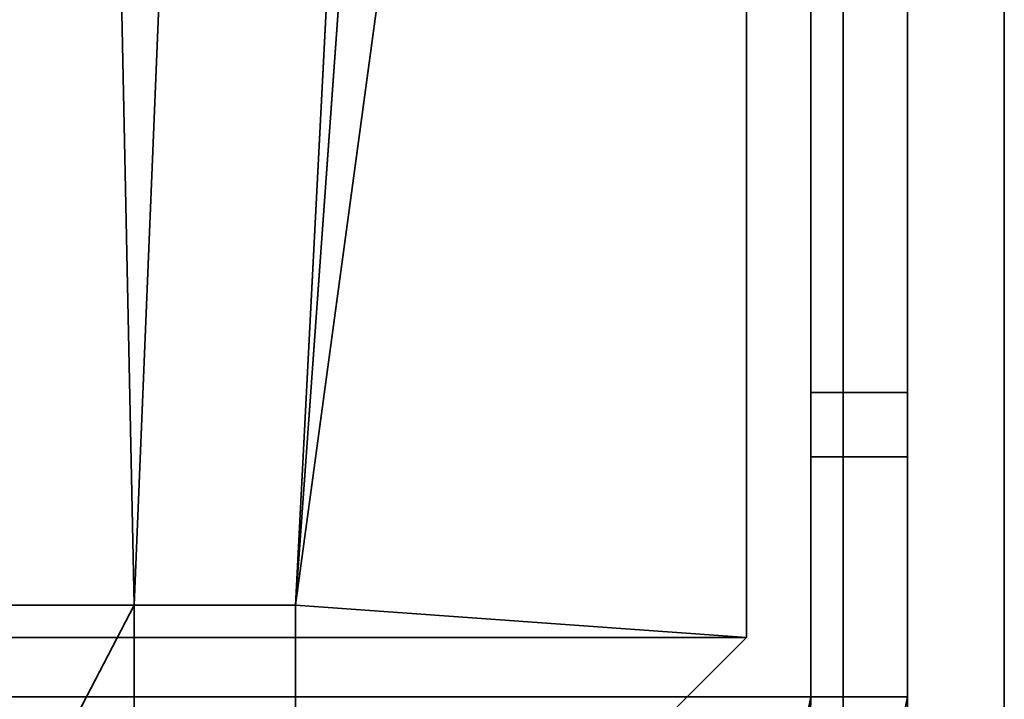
# Model space of a CAD drawing. Header units: millimetres. Extents: x -503 to 6703, y -110 to 249.
# Tile 891 of 1056: x 3399 to 3414, y 18 to 29. Entities that reach past the tile are written whole.
import ezdxf

# ---------------------------------------------------------------- set-up
doc = ezdxf.new("R2010")
doc.units = ezdxf.units.MM
doc.layers.add('151', color=7, linetype='Continuous', true_color=0xffffff)

# ---------------------------------------------------------------- blocks, each defined once
blk = doc.blocks.new('UG_SURFACE_003')
at = {"layer": '151', "color": 252, "linetype": 'Continuous', "lineweight": 35}
for points in [[(3602.5, -9.3, 2212.25), (3602.5, 230.4, 2212.25), (2397.5, 230.4, 2212.25), (2397.5, -9.3, 2212.25)], [(2547.5, -9.3, 2062.25), (2547.5, 230.4, 2062.25), (3452.5, 230.4, 2062.25), (3452.5, -9.3, 2062.25)]]:
    blk.add_3dface(points, dxfattribs=at)
blk = doc.blocks.new('UG_SURFACE_270')
at = {"layer": '151', "color": 41, "linetype": 'Continuous', "lineweight": 35}
for points in [[(3401, 19.5, 2008.25), (3396.65, 229.15, 2003.9), (3408.5, 229.15, 2015.75), (3408.5, 203.3, 2015.75)], [(3401, 19.5, 2008.25), (3401, 11.15, 2008.25), (3396.65, 11.15, 2003.9), (3396.65, 229.15, 2003.9)], [(3403.5, 19.5, 2010.75), (3401, 19.5, 2008.25), (3408.5, 203.3, 2015.75), (3410.5, 71, 2017.75)], [(3410.5, 19, 2017.75), (3410.5, 71, 2017.75), (2589.5, 71, 2017.75), (2589.5, 19, 2017.75)], [(3403.5, 19.5, 2010.75), (3410.5, 71, 2017.75), (3410.5, 19, 2017.75)], [(3401, 19.5, 2008.25), (3403.5, 19.5, 2010.75), (2596.5, 19.5, 2010.75), (2599, 19.5, 2008.25)], [(3403.5, 19.5, 2010.75), (3403.5, 17.5, 2010.75), (2596.5, 17.5, 2010.75), (2596.5, 19.5, 2010.75)], [(3401, 19.5, 2008.25), (2599, 19.5, 2008.25), (2599, 11.15, 2008.25), (3401, 11.15, 2008.25)], [(3410.5, 19, 2017.75), (3409, 17.5, 2016.25), (3403.5, 17.5, 2010.75), (3403.5, 19.5, 2010.75)], [(3409, 17.5, 2016.25), (3410.5, 19, 2017.75), (2589.5, 19, 2017.75), (2591, 17.5, 2016.25)]]:
    blk.add_3dface(points, dxfattribs=at)
blk = doc.blocks.new('UG_SURFACE_281')
at = {"layer": '151', "color": 41, "linetype": 'Continuous', "lineweight": 35}
for points in [[(3396.65, 11.15, -5.75), (3396.65, 229.15, -5.75), (3408.5, 229.15, -5.75), (3408.5, 203.3, -5.75)], [(3408.5, 203.3, 2015.75), (3408.5, 229.15, 2015.75), (3396.65, 229.15, 2003.9), (3401, 19.5, 2008.25)], [(3396.65, 229.15, 2003.9), (3396.65, 11.15, 2003.9), (3401, 11.15, 2008.25), (3401, 19.5, 2008.25)], [(3413, 203.3, 2020.25), (3403.5, 19.5, 2010.75), (3418.65, 229.15, 2025.9)], [(3410.5, 71, 2017.75), (3418.65, 229.15, 2025.9), (3403.5, 19.5, 2010.75)], [(3396.65, 11.15, -5.75), (3408.5, 203.3, -5.75), (3401, 19.5, -5.75)], [(3408.5, 203.3, -5.75), (3410.5, 71, -5.75), (3403.5, 19.5, -5.75), (3401, 19.5, -5.75)], [(3413, 203.3, 2020.25), (3408.5, 203.3, 2015.75), (3401, 19.5, 2008.25), (3403.5, 19.5, 2010.75)], [(3403.5, 19.5, -5.75), (3410.5, 71, -5.75), (3410.5, 19, -5.75)], [(3410.5, 19, 2017.75), (3410.5, 71, 2017.75), (3403.5, 19.5, 2010.75)], [(3410.5, 19, -5.75), (3410.5, 71, -5.75), (3410.5, 71, 2017.75), (3410.5, 19, 2017.75)], [(3401, 19.5, -5.75), (3401, 11.15, -5.75), (3396.65, 11.15, -5.75)], [(3401, 19.5, -5.75), (3401, 19.5, 2008.25), (3401, 11.15, 2008.25), (3401, 11.15, -5.75)], [(3401, 19.5, 2008.25), (3401, 19.5, -5.75), (3403.5, 19.5, -5.75), (3403.5, 19.5, 2010.75)], [(3403.5, 19.5, -5.75), (3403.5, 17.5, -5.75), (3403.5, 17.5, 2010.75), (3403.5, 19.5, 2010.75)], [(3410.5, 19, -5.75), (3409, 17.5, -5.75), (3403.5, 17.5, -5.75), (3403.5, 19.5, -5.75)], [(3403.5, 19.5, 2010.75), (3403.5, 17.5, 2010.75), (3409, 17.5, 2016.25), (3410.5, 19, 2017.75)], [(3409, 17.5, -5.75), (3410.5, 19, -5.75), (3410.5, 19, 2017.75), (3409, 17.5, 2016.25)]]:
    blk.add_3dface(points, dxfattribs=at)
blk = doc.blocks.new('UG_SURFACE_286')
at = {"layer": '151', "color": 252, "linetype": 'Continuous', "lineweight": 35}
for points in [[(2585.5, -26.22, 2021.75), (3414.5, -26.22, 2021.75), (3414.5, 62.62, 2021.75), (2585.5, 62.62, 2021.75)], [(2587, -26.22, 2020.25), (2587, 62.62, 2020.25), (3413, 62.62, 2020.25), (3413, -26.22, 2020.25)], [(3413, -26.22, 2020.25), (3413, 62.62, 2020.25), (3414.5, 62.62, 2021.75), (3414.5, -26.22, 2021.75)]]:
    blk.add_3dface(points, dxfattribs=at)
blk = doc.blocks.new('UG_SURFACE_287')
at = {"layer": '151', "color": 252, "linetype": 'Continuous', "lineweight": 35}
for points in [[(3413, 62.62, 2020.25), (3413, 62.62, -7.75), (3413, -26.22, -7.75), (3413, -26.22, 2020.25)], [(3413, -26.22, -7.75), (3413, 62.62, -7.75), (3414.5, 62.62, -7.75), (3414.5, -26.22, -7.75)], [(3413, 62.62, 2020.25), (3413, -26.22, 2020.25), (3414.5, -26.22, 2021.75), (3414.5, 62.62, 2021.75)], [(3414.5, 62.62, 2021.75), (3414.5, -26.22, 2021.75), (3414.5, -26.22, -7.75), (3414.5, 62.62, -7.75)]]:
    blk.add_3dface(points, dxfattribs=at)
blk = doc.blocks.new('UG_SURFACE_304')
at = {"layer": '151', "color": 252, "linetype": 'Continuous', "lineweight": 35}
for points in [[(3412, 69.5, 2020.25), (2588, 69.5, 2020.25), (2639.3, 22.801, 2020.25), (2641.8, 22.801, 2020.25)], [(2588, 69.5, 2018.75), (3412, 69.5, 2018.75), (3360.7, 22.801, 2018.75), (3358.2, 22.801, 2018.75)], [(3412, 69.5, 2020.25), (2641.8, 22.801, 2020.25), (2653.2, 22.801, 2020.25)], [(3412, 69.5, 2020.25), (2653.2, 22.801, 2020.25), (2655.7, 22.801, 2020.25)], [(2655.7, 22.801, 2020.25), (2807.633, 22.801, 2020.25), (3412, 69.5, 2020.25)], [(2807.633, 22.801, 2020.25), (2810.133, 22.801, 2020.25), (3412, 69.5, 2020.25)], [(3412, 69.5, 2020.25), (2810.133, 22.801, 2020.25), (2821.533, 22.801, 2020.25)], [(3412, 69.5, 2020.25), (2821.533, 22.801, 2020.25), (2824.033, 22.801, 2020.25)], [(2824.033, 22.801, 2020.25), (3175.967, 22.801, 2020.25), (3412, 69.5, 2020.25)], [(3175.967, 22.801, 2020.25), (3178.467, 22.801, 2020.25), (3412, 69.5, 2020.25)], [(3412, 69.5, 2020.25), (3178.467, 22.801, 2020.25), (3189.867, 22.801, 2020.25)], [(3189.867, 22.801, 2020.25), (3192.367, 22.801, 2020.25), (3412, 69.5, 2020.25)], [(3412, 69.5, 2020.25), (3192.367, 22.801, 2020.25), (3344.3, 22.801, 2020.25)], [(3344.3, 22.801, 2020.25), (3346.8, 22.801, 2020.25), (3412, 69.5, 2020.25)], [(3412, 69.5, 2020.25), (3346.8, 22.801, 2020.25), (3358.2, 22.801, 2020.25)], [(3358.2, 22.801, 2020.25), (3360.7, 22.801, 2020.25), (3412, 69.5, 2020.25)], [(3360.7, 22.801, 2020.25), (3360.7, 18.08, 2020.25), (3412, 18.08, 2020.25), (3412, 69.5, 2020.25)], [(3412, 69.5, 2018.75), (3412, 18.08, 2018.75), (3360.7, 18.08, 2018.75), (3360.7, 22.801, 2018.75)], [(3412, 18.08, 2018.75), (3412, 69.5, 2018.75), (3412, 69.5, 2020.25), (3412, 18.08, 2020.25)], [(3360.7, 18.08, 2018.75), (3412, 18.08, 2018.75), (3412, 17.475, 2018.63), (3360.7, 17.475, 2018.63)], [(3360.7, 16.901, 2020.015), (3412, 16.901, 2020.015), (3412, 18.08, 2020.25), (3360.7, 18.08, 2020.25)], [(3412, 18.08, 2020.25), (3412, 16.901, 2020.015), (3412, 17.475, 2018.63), (3412, 18.08, 2018.75)]]:
    blk.add_3dface(points, dxfattribs=at)
blk = doc.blocks.new('UG_SURFACE_305')
at = {"layer": '151', "color": 252, "linetype": 'Continuous', "lineweight": 35}
for points in [[(3411.5, 69.5, -5.75), (3411.5, 22.801, 73.95), (3411.5, 22.801, 76.45), (3411.5, 51.577, 129.625)], [(3411.5, 69.5, -5.75), (3411.5, 22.801, 60.05), (3411.5, 22.801, 62.55)], [(3411.5, 46.869, 1875.114), (3411.5, 42.7, 1876), (3411.5, 18.08, 2006.25), (3411.5, 69.5, 2006.25)], [(3411.5, 22.801, 62.55), (3411.5, 22.801, 73.95), (3411.5, 69.5, -5.75)], [(3411.5, 69.5, -5.75), (3411.5, 18.08, -5.75), (3411.5, 18.08, 60.05), (3411.5, 22.801, 60.05)], [(3413, 18.08, 2006.25), (3413, 69.5, 2006.25), (3411.5, 69.5, 2006.25), (3411.5, 18.08, 2006.25)], [(3411.5, 18.08, -5.75), (3411.5, 69.5, -5.75), (3413, 69.5, -5.75), (3413, 18.08, -5.75)], [(3413, 69.5, -5.75), (3413, 22.801, 73.95), (3413, 22.801, 62.55)], [(3413, 22.801, 62.55), (3413, 22.801, 60.05), (3413, 69.5, -5.75)], [(3413, 22.801, 76.45), (3413, 22.801, 73.95), (3413, 69.5, -5.75), (3413, 44.831, 124.724)], [(3413, 69.5, 2006.25), (3413, 22.801, 1936.45), (3413, 22.801, 1933.95), (3413, 52.448, 1868.917)], [(3413, 69.5, 2006.25), (3413, 18.08, 2006.25), (3413, 18.08, 1936.45), (3413, 22.801, 1936.45)], [(3413, 22.801, 60.05), (3413, 18.08, 60.05), (3413, 18.08, -5.75), (3413, 69.5, -5.75)], [(3413, 52.894, 1287.679), (3413, 44.831, 1855.724), (3413, 40.569, 1855.724), (3413, 22.801, 1626.45)], [(3413, 22.801, 1626.45), (3413, 22.801, 1623.95), (3413, 52.894, 1287.679)], [(3413, 52.448, 1291.917), (3413, 52.894, 1287.679), (3413, 22.801, 1623.95)], [(3413, 50.317, 1295.609), (3413, 52.448, 1291.917), (3413, 22.801, 1623.95)], [(3413, 50.317, 1872.609), (3413, 52.448, 1868.917), (3413, 22.801, 1933.95)], [(3411.5, 48.725, 126.458), (3411.5, 51.577, 129.625), (3411.5, 22.801, 76.45)], [(3413, 22.801, 1623.95), (3413, 46.869, 1298.114), (3413, 50.317, 1295.609)], [(3413, 50.317, 1872.609), (3413, 22.801, 1933.95), (3413, 22.801, 1922.55)], [(3413, 22.801, 1922.55), (3413, 22.801, 1920.05), (3413, 50.317, 1872.609)], [(3413, 46.869, 1875.114), (3413, 50.317, 1872.609), (3413, 22.801, 1920.05)], [(3411.5, 44.831, 124.724), (3411.5, 48.725, 126.458), (3411.5, 22.801, 76.45)], [(3413, 42.7, 1299), (3413, 46.869, 1298.114), (3413, 22.801, 1623.95)], [(3413, 42.7, 1876), (3413, 46.869, 1875.114), (3413, 22.801, 1920.05)], [(3411.5, 42.7, 124.5), (3411.5, 44.831, 124.724), (3411.5, 22.801, 76.45)], [(3413, 22.801, 76.45), (3413, 44.831, 124.724), (3413, 40.569, 124.724)], [(3413, 18.08, 1006.45), (3413, 22.801, 1006.45), (3413, 44.831, 1278.724), (3413, 40.569, 1278.724)], [(3413, 22.801, 1006.45), (3413, 22.801, 1003.95), (3413, 32.506, 710.679), (3413, 44.831, 1278.724)], [(3411.5, 42.7, 722), (3411.5, 18.08, 893.017), (3411.5, 18.08, 942.783)], [(3411.5, 22.801, 76.45), (3411.5, 40.569, 124.724), (3411.5, 42.7, 124.5)], [(3411.5, 42.7, 145), (3411.5, 18.08, 273.017), (3411.5, 18.08, 322.783)], [(3411.5, 42.7, 1876), (3411.5, 22.801, 1920.05), (3411.5, 22.801, 1922.55)], [(3411.5, 18.08, 1920.05), (3411.5, 22.801, 1920.05), (3411.5, 42.7, 1876), (3411.5, 38.531, 1875.114)], [(3411.5, 42.7, 722), (3411.5, 18.08, 843.25), (3411.5, 18.08, 893.017)], [(3411.5, 42.7, 145), (3411.5, 38.531, 144.114), (3411.5, 18.08, 223.25), (3411.5, 18.08, 273.017)], [(3411.5, 42.7, 1876), (3411.5, 22.801, 1933.95), (3411.5, 22.801, 1936.45)], [(3411.5, 22.801, 1922.55), (3411.5, 22.801, 1933.95), (3411.5, 42.7, 1876)], [(3411.5, 32.506, 1864.679), (3411.5, 42.7, 1299), (3411.5, 22.801, 1623.95), (3411.5, 22.801, 1626.45)], [(3411.5, 42.7, 1299), (3411.5, 22.801, 1610.05), (3411.5, 22.801, 1612.55)], [(3411.5, 42.7, 1299), (3411.5, 38.531, 1298.114), (3411.5, 22.801, 1313.95), (3411.5, 22.801, 1316.45)], [(3411.5, 42.7, 722), (3411.5, 38.531, 721.114), (3411.5, 18.08, 793.483), (3411.5, 18.08, 843.25)], [(3411.5, 18.08, 322.783), (3411.5, 18.08, 370.05), (3411.5, 22.801, 370.05), (3411.5, 42.7, 145)], [(3411.5, 22.801, 1936.45), (3411.5, 18.08, 2006.25), (3411.5, 42.7, 1876)], [(3411.5, 22.801, 1612.55), (3411.5, 22.801, 1623.95), (3411.5, 42.7, 1299)], [(3411.5, 22.801, 1316.45), (3411.5, 22.801, 1610.05), (3411.5, 42.7, 1299)], [(3411.5, 18.08, 942.783), (3411.5, 18.08, 990.05), (3411.5, 22.801, 990.05), (3411.5, 42.7, 722)], [(3411.5, 32.506, 1287.679), (3411.5, 42.7, 722), (3411.5, 22.801, 1003.95), (3411.5, 22.801, 1006.45)], [(3411.5, 42.7, 722), (3411.5, 22.801, 990.05), (3411.5, 22.801, 992.55)], [(3411.5, 22.801, 992.55), (3411.5, 22.801, 1003.95), (3411.5, 42.7, 722)], [(3411.5, 32.506, 710.679), (3411.5, 42.7, 145), (3411.5, 22.801, 693.95), (3411.5, 22.801, 696.45)], [(3411.5, 42.7, 145), (3411.5, 22.801, 680.05), (3411.5, 22.801, 682.55)], [(3411.5, 42.7, 145), (3411.5, 22.801, 383.95), (3411.5, 22.801, 386.45)], [(3411.5, 42.7, 145), (3411.5, 22.801, 370.05), (3411.5, 22.801, 372.55)], [(3411.5, 22.801, 682.55), (3411.5, 22.801, 693.95), (3411.5, 42.7, 145)], [(3411.5, 22.801, 386.45), (3411.5, 22.801, 680.05), (3411.5, 42.7, 145)], [(3411.5, 22.801, 372.55), (3411.5, 22.801, 383.95), (3411.5, 42.7, 145)], [(3413, 38.531, 1298.114), (3413, 42.7, 1299), (3413, 22.801, 1623.95), (3413, 22.801, 1612.55)], [(3413, 22.801, 1920.05), (3413, 38.531, 1875.114), (3413, 42.7, 1876)], [(3411.5, 22.801, 76.45), (3411.5, 18.08, 76.45), (3411.5, 36.675, 126.458), (3411.5, 40.569, 124.724)], [(3413, 40.569, 124.724), (3413, 36.675, 126.458), (3413, 18.08, 76.45), (3413, 22.801, 76.45)], [(3413, 22.801, 1626.45), (3413, 40.569, 1855.724), (3413, 36.675, 1857.458)], [(3413, 40.569, 701.724), (3413, 36.675, 703.458), (3413, 22.801, 693.95), (3413, 32.506, 133.679)], [(3413, 18.08, 1006.45), (3413, 40.569, 1278.724), (3413, 36.675, 1280.458)], [(3411.5, 18.08, 1920.05), (3411.5, 38.531, 1875.114), (3411.5, 35.083, 1872.609)], [(3411.5, 22.801, 1302.55), (3411.5, 22.801, 1313.95), (3411.5, 38.531, 1298.114), (3411.5, 35.083, 1295.609)], [(3411.5, 38.531, 144.114), (3411.5, 35.083, 141.609), (3411.5, 18.08, 173.483), (3411.5, 18.08, 223.25)], [(3411.5, 38.531, 721.114), (3411.5, 35.083, 718.609), (3411.5, 18.08, 743.717), (3411.5, 18.08, 793.483)], [(3413, 38.531, 1298.114), (3413, 22.801, 1612.55), (3413, 22.801, 1610.05)], [(3413, 22.801, 1610.05), (3413, 22.801, 1316.45), (3413, 38.531, 1298.114)], [(3413, 22.801, 1316.45), (3413, 22.801, 1313.95), (3413, 38.531, 1298.114)], [(3413, 35.083, 1295.609), (3413, 38.531, 1298.114), (3413, 22.801, 1313.95), (3413, 22.801, 1302.55)], [(3413, 35.083, 1872.609), (3413, 38.531, 1875.114), (3413, 22.801, 1920.05)], [(3411.5, 33.823, 129.625), (3411.5, 36.675, 126.458), (3411.5, 18.08, 76.45), (3411.5, 18.08, 123.717)], [(3413, 18.08, 76.45), (3413, 36.675, 126.458), (3413, 33.823, 129.625)], [(3413, 18.08, 1006.45), (3413, 36.675, 1280.458), (3413, 33.823, 1283.625)], [(3413, 36.675, 1857.458), (3413, 33.823, 1860.625), (3413, 22.801, 1626.45)], [(3413, 36.675, 703.458), (3413, 33.823, 706.625), (3413, 22.801, 696.45), (3413, 22.801, 693.95)], [(3411.5, 35.083, 1872.609), (3411.5, 32.952, 1868.917), (3411.5, 18.08, 1862.83), (3411.5, 18.08, 1920.05)], [(3411.5, 18.08, 743.717), (3411.5, 35.083, 718.609), (3411.5, 32.952, 714.917)], [(3411.5, 35.083, 1295.609), (3411.5, 32.952, 1291.917), (3411.5, 22.801, 1300.05), (3411.5, 22.801, 1302.55)], [(3411.5, 35.083, 141.609), (3411.5, 32.952, 137.917), (3411.5, 18.08, 173.483)], [(3413, 22.801, 1920.05), (3413, 32.952, 1868.917), (3413, 35.083, 1872.609)], [(3413, 22.801, 1302.55), (3413, 22.801, 1300.05), (3413, 32.952, 1291.917), (3413, 35.083, 1295.609)], [(3411.5, 32.506, 133.679), (3411.5, 33.823, 129.625), (3411.5, 18.08, 123.717)], [(3413, 18.08, 76.45), (3413, 33.823, 129.625), (3413, 32.506, 133.679)], [(3413, 18.08, 696.45), (3413, 22.801, 696.45), (3413, 33.823, 706.625), (3413, 32.506, 710.679)], [(3413, 33.823, 1860.625), (3413, 32.506, 1864.679), (3413, 22.801, 1626.45)], [(3413, 22.801, 1300.05), (3413, 33.823, 1283.625), (3413, 32.506, 1287.679)], [(3413, 33.823, 1283.625), (3413, 22.801, 1300.05), (3413, 18.08, 1300.05), (3413, 18.08, 1006.45)], [(3411.5, 18.08, 1862.83), (3411.5, 32.952, 1868.917), (3411.5, 32.506, 1864.679)], [(3411.5, 18.08, 123.717), (3411.5, 18.08, 173.483), (3411.5, 32.952, 137.917), (3411.5, 32.506, 133.679)], [(3411.5, 18.08, 1300.05), (3411.5, 22.801, 1300.05), (3411.5, 32.952, 1291.917), (3411.5, 32.506, 1287.679)], [(3411.5, 22.801, 696.45), (3411.5, 32.952, 714.917), (3411.5, 32.506, 710.679)], [(3411.5, 32.952, 714.917), (3411.5, 22.801, 696.45), (3411.5, 18.08, 696.45), (3411.5, 18.08, 743.717)], [(3413, 32.506, 1864.679), (3413, 32.952, 1868.917), (3413, 22.801, 1920.05)], [(3413, 32.506, 1287.679), (3413, 32.952, 1291.917), (3413, 22.801, 1300.05)], [(3411.5, 32.506, 1864.679), (3411.5, 18.08, 1743.39), (3411.5, 18.08, 1803.11)], [(3411.5, 32.506, 1864.679), (3411.5, 22.801, 1626.45), (3411.5, 18.08, 1683.67), (3411.5, 18.08, 1743.39)], [(3411.5, 32.506, 1287.679), (3411.5, 18.08, 1183.11), (3411.5, 18.08, 1242.83)], [(3411.5, 32.506, 1287.679), (3411.5, 18.08, 1123.39), (3411.5, 18.08, 1183.11)], [(3411.5, 32.506, 1287.679), (3411.5, 22.801, 1006.45), (3411.5, 18.08, 1063.67), (3411.5, 18.08, 1123.39)], [(3411.5, 18.08, 1803.11), (3411.5, 18.08, 1862.83), (3411.5, 32.506, 1864.679)], [(3411.5, 18.08, 1242.83), (3411.5, 18.08, 1300.05), (3411.5, 32.506, 1287.679)], [(3413, 32.506, 133.679), (3413, 22.801, 383.95), (3413, 22.801, 372.55)], [(3413, 22.801, 372.55), (3413, 22.801, 370.05), (3413, 32.506, 133.679)], [(3413, 22.801, 370.05), (3413, 18.08, 76.45), (3413, 32.506, 133.679)], [(3413, 32.506, 133.679), (3413, 22.801, 682.55), (3413, 22.801, 680.05)], [(3413, 32.506, 133.679), (3413, 22.801, 693.95), (3413, 22.801, 682.55)], [(3413, 22.801, 680.05), (3413, 22.801, 386.45), (3413, 32.506, 133.679)], [(3413, 32.506, 710.679), (3413, 22.801, 1003.95), (3413, 22.801, 992.55)], [(3413, 22.801, 386.45), (3413, 22.801, 383.95), (3413, 32.506, 133.679)], [(3413, 22.801, 992.55), (3413, 22.801, 990.05), (3413, 32.506, 710.679)], [(3413, 22.801, 990.05), (3413, 18.08, 696.45), (3413, 32.506, 710.679)], [(3413, 22.801, 1920.05), (3413, 22.801, 1626.45), (3413, 32.506, 1864.679)], [(3411.5, 22.801, 1626.45), (3411.5, 18.08, 1626.45), (3411.5, 18.08, 1683.67)], [(3411.5, 22.801, 1610.05), (3411.5, 18.08, 1493.11), (3411.5, 18.08, 1552.83)], [(3411.5, 22.801, 1610.05), (3411.5, 22.801, 1316.45), (3411.5, 18.08, 1433.39), (3411.5, 18.08, 1493.11)], [(3411.5, 22.801, 1316.45), (3411.5, 18.08, 1373.67), (3411.5, 18.08, 1433.39)], [(3411.5, 22.801, 680.05), (3411.5, 18.08, 583.017), (3411.5, 18.08, 632.783)], [(3411.5, 22.801, 1316.45), (3411.5, 18.08, 1316.45), (3411.5, 18.08, 1373.67)], [(3411.5, 22.801, 1006.45), (3411.5, 18.08, 1006.45), (3411.5, 18.08, 1063.67)], [(3411.5, 22.801, 680.05), (3411.5, 18.08, 533.25), (3411.5, 18.08, 583.017)], [(3411.5, 22.801, 680.05), (3411.5, 22.801, 386.45), (3411.5, 18.08, 483.483), (3411.5, 18.08, 533.25)], [(3411.5, 22.801, 1922.55), (3411.5, 21.801, 1922.55), (3411.5, 21.801, 1933.95), (3411.5, 22.801, 1933.95)], [(3411.5, 18.08, 1552.83), (3411.5, 18.08, 1610.05), (3411.5, 22.801, 1610.05)], [(3411.5, 22.801, 386.45), (3411.5, 18.08, 433.717), (3411.5, 18.08, 483.483)], [(3411.5, 22.801, 1612.55), (3411.5, 21.801, 1612.55), (3411.5, 21.801, 1623.95), (3411.5, 22.801, 1623.95)], [(3411.5, 22.801, 386.45), (3411.5, 18.08, 386.45), (3411.5, 18.08, 433.717)], [(3411.5, 22.801, 1302.55), (3411.5, 21.801, 1302.55), (3411.5, 21.801, 1313.95), (3411.5, 22.801, 1313.95)], [(3411.5, 22.801, 992.55), (3411.5, 21.801, 992.55), (3411.5, 21.801, 1003.95), (3411.5, 22.801, 1003.95)], [(3411.5, 18.08, 632.783), (3411.5, 18.08, 680.05), (3411.5, 22.801, 680.05)], [(3411.5, 22.801, 682.55), (3411.5, 21.801, 682.55), (3411.5, 21.801, 693.95), (3411.5, 22.801, 693.95)], [(3411.5, 22.801, 62.55), (3411.5, 21.801, 62.55), (3411.5, 21.801, 73.95), (3411.5, 22.801, 73.95)], [(3411.5, 22.801, 372.55), (3411.5, 21.801, 372.55), (3411.5, 21.801, 383.95), (3411.5, 22.801, 383.95)], [(3411.5, 22.801, 1936.45), (3411.5, 18.08, 1936.45), (3411.5, 18.08, 2006.25)], [(3411.5, 22.801, 76.45), (3411.5, 22.801, 73.95), (3413, 22.801, 73.95), (3413, 22.801, 76.45)], [(3411.5, 22.801, 73.95), (3411.5, 21.801, 73.95), (3413, 21.801, 73.95), (3413, 22.801, 73.95)], [(3411.5, 21.801, 62.55), (3411.5, 22.801, 62.55), (3413, 22.801, 62.55), (3413, 21.801, 62.55)], [(3411.5, 22.801, 62.55), (3411.5, 22.801, 60.05), (3413, 22.801, 60.05), (3413, 22.801, 62.55)], [(3411.5, 22.801, 1936.45), (3411.5, 22.801, 1933.95), (3413, 22.801, 1933.95), (3413, 22.801, 1936.45)], [(3411.5, 22.801, 1933.95), (3411.5, 21.801, 1933.95), (3413, 21.801, 1933.95), (3413, 22.801, 1933.95)], [(3411.5, 21.801, 1922.55), (3411.5, 22.801, 1922.55), (3413, 22.801, 1922.55), (3413, 21.801, 1922.55)], [(3411.5, 22.801, 1922.55), (3411.5, 22.801, 1920.05), (3413, 22.801, 1920.05), (3413, 22.801, 1922.55)], [(3411.5, 22.801, 1626.45), (3411.5, 22.801, 1623.95), (3413, 22.801, 1623.95), (3413, 22.801, 1626.45)], [(3411.5, 22.801, 1623.95), (3411.5, 21.801, 1623.95), (3413, 21.801, 1623.95), (3413, 22.801, 1623.95)], [(3411.5, 21.801, 1612.55), (3411.5, 22.801, 1612.55), (3413, 22.801, 1612.55), (3413, 21.801, 1612.55)], [(3411.5, 22.801, 1612.55), (3411.5, 22.801, 1610.05), (3413, 22.801, 1610.05), (3413, 22.801, 1612.55)], [(3411.5, 22.801, 1316.45), (3411.5, 22.801, 1313.95), (3413, 22.801, 1313.95), (3413, 22.801, 1316.45)], [(3411.5, 22.801, 1313.95), (3411.5, 21.801, 1313.95), (3413, 21.801, 1313.95), (3413, 22.801, 1313.95)], [(3411.5, 21.801, 1302.55), (3411.5, 22.801, 1302.55), (3413, 22.801, 1302.55), (3413, 21.801, 1302.55)], [(3411.5, 22.801, 1302.55), (3411.5, 22.801, 1300.05), (3413, 22.801, 1300.05), (3413, 22.801, 1302.55)], [(3411.5, 22.801, 1006.45), (3411.5, 22.801, 1003.95), (3413, 22.801, 1003.95), (3413, 22.801, 1006.45)], [(3411.5, 22.801, 1003.95), (3411.5, 21.801, 1003.95), (3413, 21.801, 1003.95), (3413, 22.801, 1003.95)], [(3411.5, 21.801, 992.55), (3411.5, 22.801, 992.55), (3413, 22.801, 992.55), (3413, 21.801, 992.55)], [(3411.5, 22.801, 992.55), (3411.5, 22.801, 990.05), (3413, 22.801, 990.05), (3413, 22.801, 992.55)], [(3411.5, 22.801, 696.45), (3411.5, 22.801, 693.95), (3413, 22.801, 693.95), (3413, 22.801, 696.45)], [(3411.5, 22.801, 693.95), (3411.5, 21.801, 693.95), (3413, 21.801, 693.95), (3413, 22.801, 693.95)], [(3411.5, 21.801, 682.55), (3411.5, 22.801, 682.55), (3413, 22.801, 682.55), (3413, 21.801, 682.55)], [(3411.5, 22.801, 682.55), (3411.5, 22.801, 680.05), (3413, 22.801, 680.05), (3413, 22.801, 682.55)], [(3411.5, 22.801, 386.45), (3411.5, 22.801, 383.95), (3413, 22.801, 383.95), (3413, 22.801, 386.45)], [(3411.5, 22.801, 383.95), (3411.5, 21.801, 383.95), (3413, 21.801, 383.95), (3413, 22.801, 383.95)], [(3411.5, 21.801, 372.55), (3411.5, 22.801, 372.55), (3413, 22.801, 372.55), (3413, 21.801, 372.55)], [(3411.5, 22.801, 372.55), (3411.5, 22.801, 370.05), (3413, 22.801, 370.05), (3413, 22.801, 372.55)], [(3411.5, 18.08, 76.45), (3411.5, 22.801, 76.45), (3413, 22.801, 76.45), (3413, 18.08, 76.45)], [(3413, 18.08, 370.05), (3413, 22.801, 370.05), (3411.5, 22.801, 370.05), (3411.5, 18.08, 370.05)], [(3411.5, 18.08, 386.45), (3411.5, 22.801, 386.45), (3413, 22.801, 386.45), (3413, 18.08, 386.45)], [(3413, 18.08, 680.05), (3413, 22.801, 680.05), (3411.5, 22.801, 680.05), (3411.5, 18.08, 680.05)], [(3411.5, 18.08, 696.45), (3411.5, 22.801, 696.45), (3413, 22.801, 696.45), (3413, 18.08, 696.45)], [(3413, 18.08, 990.05), (3413, 22.801, 990.05), (3411.5, 22.801, 990.05), (3411.5, 18.08, 990.05)], [(3411.5, 18.08, 1006.45), (3411.5, 22.801, 1006.45), (3413, 22.801, 1006.45), (3413, 18.08, 1006.45)], [(3413, 18.08, 1300.05), (3413, 22.801, 1300.05), (3411.5, 22.801, 1300.05), (3411.5, 18.08, 1300.05)], [(3411.5, 18.08, 1316.45), (3411.5, 22.801, 1316.45), (3413, 22.801, 1316.45), (3413, 18.08, 1316.45)], [(3413, 18.08, 1610.05), (3413, 22.801, 1610.05), (3411.5, 22.801, 1610.05), (3411.5, 18.08, 1610.05)], [(3411.5, 18.08, 1626.45), (3411.5, 22.801, 1626.45), (3413, 22.801, 1626.45), (3413, 18.08, 1626.45)], [(3413, 18.08, 1920.05), (3413, 22.801, 1920.05), (3411.5, 22.801, 1920.05), (3411.5, 18.08, 1920.05)], [(3411.5, 18.08, 1936.45), (3411.5, 22.801, 1936.45), (3413, 22.801, 1936.45), (3413, 18.08, 1936.45)], [(3413, 18.08, 60.05), (3413, 22.801, 60.05), (3411.5, 22.801, 60.05), (3411.5, 18.08, 60.05)], [(3413, 22.801, 370.05), (3413, 18.08, 370.05), (3413, 18.08, 76.45)], [(3413, 22.801, 680.05), (3413, 18.08, 386.45), (3413, 22.801, 386.45)], [(3413, 22.801, 73.95), (3413, 21.801, 73.95), (3413, 21.801, 62.55), (3413, 22.801, 62.55)], [(3413, 22.801, 383.95), (3413, 21.801, 383.95), (3413, 21.801, 372.55), (3413, 22.801, 372.55)], [(3413, 22.801, 680.05), (3413, 18.08, 680.05), (3413, 18.08, 386.45)], [(3413, 22.801, 693.95), (3413, 21.801, 693.95), (3413, 21.801, 682.55), (3413, 22.801, 682.55)], [(3413, 22.801, 990.05), (3413, 18.08, 990.05), (3413, 18.08, 696.45)], [(3413, 22.801, 1003.95), (3413, 21.801, 1003.95), (3413, 21.801, 992.55), (3413, 22.801, 992.55)], [(3413, 22.801, 1610.05), (3413, 18.08, 1316.45), (3413, 22.801, 1316.45)], [(3413, 22.801, 1313.95), (3413, 21.801, 1313.95), (3413, 21.801, 1302.55), (3413, 22.801, 1302.55)], [(3413, 22.801, 1610.05), (3413, 18.08, 1610.05), (3413, 18.08, 1316.45)], [(3413, 22.801, 1920.05), (3413, 18.08, 1920.05), (3413, 18.08, 1626.45), (3413, 22.801, 1626.45)], [(3413, 22.801, 1623.95), (3413, 21.801, 1623.95), (3413, 21.801, 1612.55), (3413, 22.801, 1612.55)], [(3413, 22.801, 1933.95), (3413, 21.801, 1933.95), (3413, 21.801, 1922.55), (3413, 22.801, 1922.55)], [(3411.5, 21.801, 73.95), (3411.5, 21.801, 62.55), (3413, 21.801, 62.55), (3413, 21.801, 73.95)], [(3411.5, 21.801, 1933.95), (3411.5, 21.801, 1922.55), (3413, 21.801, 1922.55), (3413, 21.801, 1933.95)], [(3411.5, 21.801, 1623.95), (3411.5, 21.801, 1612.55), (3413, 21.801, 1612.55), (3413, 21.801, 1623.95)], [(3411.5, 21.801, 1313.95), (3411.5, 21.801, 1302.55), (3413, 21.801, 1302.55), (3413, 21.801, 1313.95)], [(3411.5, 21.801, 1003.95), (3411.5, 21.801, 992.55), (3413, 21.801, 992.55), (3413, 21.801, 1003.95)], [(3411.5, 21.801, 693.95), (3411.5, 21.801, 682.55), (3413, 21.801, 682.55), (3413, 21.801, 693.95)], [(3411.5, 21.801, 383.95), (3411.5, 21.801, 372.55), (3413, 21.801, 372.55), (3413, 21.801, 383.95)], [(3413, 18.08, 76.45), (3412.766, 16.901, 76.45), (3411.38, 17.475, 76.45), (3411.5, 18.08, 76.45)], [(3411.5, 18.08, 370.05), (3411.38, 17.475, 370.05), (3412.766, 16.901, 370.05), (3413, 18.08, 370.05)], [(3413, 18.08, 386.45), (3412.766, 16.901, 386.45), (3411.38, 17.475, 386.45), (3411.5, 18.08, 386.45)], [(3411.5, 18.08, 680.05), (3411.38, 17.475, 680.05), (3412.766, 16.901, 680.05), (3413, 18.08, 680.05)], [(3413, 18.08, 696.45), (3412.766, 16.901, 696.45), (3411.38, 17.475, 696.45), (3411.5, 18.08, 696.45)], [(3411.5, 18.08, 990.05), (3411.38, 17.475, 990.05), (3412.766, 16.901, 990.05), (3413, 18.08, 990.05)], [(3413, 18.08, 1006.45), (3412.766, 16.901, 1006.45), (3411.38, 17.475, 1006.45), (3411.5, 18.08, 1006.45)], [(3411.5, 18.08, 1300.05), (3411.38, 17.475, 1300.05), (3412.766, 16.901, 1300.05), (3413, 18.08, 1300.05)], [(3413, 18.08, 1316.45), (3412.766, 16.901, 1316.45), (3411.38, 17.475, 1316.45), (3411.5, 18.08, 1316.45)], [(3411.5, 18.08, 1610.05), (3411.38, 17.475, 1610.05), (3412.766, 16.901, 1610.05), (3413, 18.08, 1610.05)], [(3413, 18.08, 1626.45), (3412.766, 16.901, 1626.45), (3411.38, 17.475, 1626.45), (3411.5, 18.08, 1626.45)], [(3411.5, 18.08, 1920.05), (3411.38, 17.475, 1920.05), (3412.766, 16.901, 1920.05), (3413, 18.08, 1920.05)], [(3413, 18.08, 1936.45), (3412.766, 16.901, 1936.45), (3411.38, 17.475, 1936.45), (3411.5, 18.08, 1936.45)], [(3411.5, 18.08, 60.05), (3411.38, 17.475, 60.05), (3412.766, 16.901, 60.05), (3413, 18.08, 60.05)], [(3411.38, 17.475, 1936.45), (3411.38, 17.475, 2006.25), (3411.5, 18.08, 2006.25), (3411.5, 18.08, 1936.45)], [(3411.5, 18.08, 60.05), (3411.5, 18.08, -5.75), (3411.38, 17.475, -5.75), (3411.38, 17.475, 60.05)], [(3411.38, 17.475, 1626.45), (3411.38, 17.475, 1683.67), (3411.5, 18.08, 1683.67), (3411.5, 18.08, 1626.45)], [(3411.5, 18.08, 1920.05), (3411.5, 18.08, 1862.83), (3411.38, 17.475, 1862.83), (3411.38, 17.475, 1920.05)], [(3411.38, 17.475, 1683.67), (3411.38, 17.475, 1743.39), (3411.5, 18.08, 1743.39), (3411.5, 18.08, 1683.67)], [(3411.38, 17.475, 1743.39), (3411.38, 17.475, 1803.11), (3411.5, 18.08, 1803.11), (3411.5, 18.08, 1743.39)], [(3411.38, 17.475, 1803.11), (3411.38, 17.475, 1862.83), (3411.5, 18.08, 1862.83), (3411.5, 18.08, 1803.11)], [(3411.38, 17.475, 1316.45), (3411.38, 17.475, 1373.67), (3411.5, 18.08, 1373.67), (3411.5, 18.08, 1316.45)], [(3411.5, 18.08, 1610.05), (3411.5, 18.08, 1552.83), (3411.38, 17.475, 1552.83), (3411.38, 17.475, 1610.05)], [(3411.38, 17.475, 1373.67), (3411.38, 17.475, 1433.39), (3411.5, 18.08, 1433.39), (3411.5, 18.08, 1373.67)], [(3411.38, 17.475, 1433.39), (3411.38, 17.475, 1493.11), (3411.5, 18.08, 1493.11), (3411.5, 18.08, 1433.39)], [(3411.38, 17.475, 1493.11), (3411.38, 17.475, 1552.83), (3411.5, 18.08, 1552.83), (3411.5, 18.08, 1493.11)], [(3411.38, 17.475, 1006.45), (3411.38, 17.475, 1063.67), (3411.5, 18.08, 1063.67), (3411.5, 18.08, 1006.45)], [(3411.5, 18.08, 1300.05), (3411.5, 18.08, 1242.83), (3411.38, 17.475, 1242.83), (3411.38, 17.475, 1300.05)], [(3411.38, 17.475, 1063.67), (3411.38, 17.475, 1123.39), (3411.5, 18.08, 1123.39), (3411.5, 18.08, 1063.67)], [(3411.38, 17.475, 1123.39), (3411.38, 17.475, 1183.11), (3411.5, 18.08, 1183.11), (3411.5, 18.08, 1123.39)], [(3411.38, 17.475, 1183.11), (3411.38, 17.475, 1242.83), (3411.5, 18.08, 1242.83), (3411.5, 18.08, 1183.11)], [(3411.38, 17.475, 696.45), (3411.38, 17.475, 743.717), (3411.5, 18.08, 743.717), (3411.5, 18.08, 696.45)], [(3411.5, 18.08, 990.05), (3411.5, 18.08, 942.783), (3411.38, 17.475, 942.783), (3411.38, 17.475, 990.05)], [(3411.38, 17.475, 743.717), (3411.38, 17.475, 793.483), (3411.5, 18.08, 793.483), (3411.5, 18.08, 743.717)], [(3411.38, 17.475, 793.483), (3411.38, 17.475, 843.25), (3411.5, 18.08, 843.25), (3411.5, 18.08, 793.483)], [(3411.38, 17.475, 843.25), (3411.38, 17.475, 893.017), (3411.5, 18.08, 893.017), (3411.5, 18.08, 843.25)], [(3411.38, 17.475, 893.017), (3411.38, 17.475, 942.783), (3411.5, 18.08, 942.783), (3411.5, 18.08, 893.017)], [(3411.38, 17.475, 386.45), (3411.38, 17.475, 433.717), (3411.5, 18.08, 433.717), (3411.5, 18.08, 386.45)], [(3411.5, 18.08, 680.05), (3411.5, 18.08, 632.783), (3411.38, 17.475, 632.783), (3411.38, 17.475, 680.05)], [(3411.38, 17.475, 433.717), (3411.38, 17.475, 483.483), (3411.5, 18.08, 483.483), (3411.5, 18.08, 433.717)], [(3411.38, 17.475, 483.483), (3411.38, 17.475, 533.25), (3411.5, 18.08, 533.25), (3411.5, 18.08, 483.483)], [(3411.38, 17.475, 533.25), (3411.38, 17.475, 583.017), (3411.5, 18.08, 583.017), (3411.5, 18.08, 533.25)], [(3411.38, 17.475, 583.017), (3411.38, 17.475, 632.783), (3411.5, 18.08, 632.783), (3411.5, 18.08, 583.017)], [(3411.38, 17.475, 76.45), (3411.38, 17.475, 123.717), (3411.5, 18.08, 123.717), (3411.5, 18.08, 76.45)], [(3411.5, 18.08, 370.05), (3411.5, 18.08, 322.783), (3411.38, 17.475, 322.783), (3411.38, 17.475, 370.05)], [(3411.38, 17.475, 123.717), (3411.38, 17.475, 173.483), (3411.5, 18.08, 173.483), (3411.5, 18.08, 123.717)], [(3411.38, 17.475, 173.483), (3411.38, 17.475, 223.25), (3411.5, 18.08, 223.25), (3411.5, 18.08, 173.483)], [(3411.38, 17.475, 223.25), (3411.38, 17.475, 273.017), (3411.5, 18.08, 273.017), (3411.5, 18.08, 223.25)], [(3411.38, 17.475, 273.017), (3411.38, 17.475, 322.783), (3411.5, 18.08, 322.783), (3411.5, 18.08, 273.017)], [(3411.5, 18.08, 2006.25), (3411.38, 17.475, 2006.25), (3412.766, 16.901, 2006.25), (3413, 18.08, 2006.25)], [(3413, 18.08, -5.75), (3412.766, 16.901, -5.75), (3411.38, 17.475, -5.75), (3411.5, 18.08, -5.75)], [(3412.766, 16.901, 60.05), (3412.766, 16.901, -5.75), (3413, 18.08, -5.75), (3413, 18.08, 60.05)], [(3413, 18.08, 1936.45), (3413, 18.08, 2006.25), (3412.766, 16.901, 2006.25), (3412.766, 16.901, 1936.45)], [(3412.766, 16.901, 1920.05), (3412.766, 16.901, 1626.45), (3413, 18.08, 1626.45), (3413, 18.08, 1920.05)], [(3412.766, 16.901, 1610.05), (3412.766, 16.901, 1316.45), (3413, 18.08, 1316.45), (3413, 18.08, 1610.05)], [(3412.766, 16.901, 1300.05), (3412.766, 16.901, 1006.45), (3413, 18.08, 1006.45), (3413, 18.08, 1300.05)], [(3412.766, 16.901, 990.05), (3412.766, 16.901, 696.45), (3413, 18.08, 696.45), (3413, 18.08, 990.05)], [(3412.766, 16.901, 680.05), (3412.766, 16.901, 386.45), (3413, 18.08, 386.45), (3413, 18.08, 680.05)], [(3412.766, 16.901, 370.05), (3412.766, 16.901, 76.45), (3413, 18.08, 76.45), (3413, 18.08, 370.05)]]:
    blk.add_3dface(points, dxfattribs=at)

msp = doc.modelspace()

# ---------------------------------------------------------------- linework, layer by layer
at = {"layer": '151', "color": 251, "linetype": 'Continuous', "lineweight": -3, "true_color": 0x636466}
for p, q in [((3410.5, 19, -5.75), (3410.5, 71, -5.75)), ((3410.5, 71, 2017.75), (3410.5, 19, 2017.75)), ((3410.5, 71, 2017.75), (3410.5, 19, 2017.75)), ((3411.5, 18.08, -5.75), (3411.5, 69.5, -5.75)), ((3411.5, 18.08, 2006.25), (3411.5, 69.5, 2006.25)), ((3412, 69.5, 2018.75), (3412, 18.08, 2018.75)), ((3412, 69.5, 2020.25), (3412, 18.08, 2020.25)), ((3413, 18.08, 2006.25), (3413, 69.5, 2006.25)), ((3413, 18.08, -5.75), (3413, 69.5, -5.75)), ((3413, -26.22, 2020.25), (3413, 62.62, 2020.25)), ((3413, -26.22, -7.75), (3413, 62.62, -7.75)), ((3413, -26.22, 2020.25), (3413, 62.62, 2020.25)), ((3411.5, 22.801, 992.55), (3411.5, 22.801, 990.05)), ((3413, 22.801, 1610.05), (3411.5, 22.801, 1610.05)), ((3413, 22.801, 1003.95), (3411.5, 22.801, 1003.95)), ((3411.5, 22.801, 990.05), (3411.5, 18.08, 990.05)), ((3411.5, 22.801, 1626.45), (3411.5, 22.801, 1623.95)), ((3411.5, 22.801, 76.45), (3411.5, 22.801, 73.95)), ((3411.5, 22.801, 386.45), (3411.5, 22.801, 383.95)), ((3413, 22.801, 76.45), (3411.5, 22.801, 76.45)), ((3411.5, 18.08, 76.45), (3411.5, 22.801, 76.45)), ((3413, 22.801, 1623.95), (3411.5, 22.801, 1623.95)), ((3411.5, 22.801, 1933.95), (3411.5, 21.801, 1933.95)), ((3413, 22.801, 1920.05), (3411.5, 22.801, 1920.05)), ((3411.5, 22.801, 1610.05), (3411.5, 18.08, 1610.05)), ((3413, 22.801, 60.05), (3411.5, 22.801, 60.05)), ((3413, 22.801, 682.55), (3411.5, 22.801, 682.55)), ((3413, 22.801, 693.95), (3411.5, 22.801, 693.95)), ((3411.5, 22.801, 1936.45), (3411.5, 22.801, 1933.95)), ((3411.5, 22.801, 1313.95), (3411.5, 21.801, 1313.95)), ((3413, 22.801, 1302.55), (3411.5, 22.801, 1302.55)), ((3413, 22.801, 696.45), (3411.5, 22.801, 696.45)), ((3411.5, 18.08, 696.45), (3411.5, 22.801, 696.45)), ((3411.5, 22.801, 383.95), (3411.5, 21.801, 383.95)), ((3411.5, 22.801, 62.55), (3411.5, 22.801, 60.05)), ((3413, 22.801, 1612.55), (3411.5, 22.801, 1612.55)), ((3413, 22.801, 680.05), (3411.5, 22.801, 680.05)), ((3413, 22.801, 73.95), (3411.5, 22.801, 73.95)), ((3411.5, 22.801, 60.05), (3411.5, 18.08, 60.05)), ((3411.5, 22.801, 693.95), (3411.5, 21.801, 693.95)), ((3411.5, 18.08, 1316.45), (3411.5, 22.801, 1316.45)), ((3411.5, 22.801, 1003.95), (3411.5, 21.801, 1003.95)), ((3411.5, 21.801, 1302.55), (3411.5, 22.801, 1302.55)), ((3413, 22.801, 1933.95), (3411.5, 22.801, 1933.95)), ((3413, 22.801, 1300.05), (3411.5, 22.801, 1300.05)), ((3411.5, 22.801, 680.05), (3411.5, 18.08, 680.05)), ((3411.5, 21.801, 372.55), (3411.5, 22.801, 372.55)), ((3413, 22.801, 1626.45), (3411.5, 22.801, 1626.45)), ((3413, 22.801, 1313.95), (3411.5, 22.801, 1313.95)), ((3411.5, 22.801, 696.45), (3411.5, 22.801, 693.95)), ((3413, 22.801, 1936.45), (3411.5, 22.801, 1936.45)), ((3411.5, 22.801, 1623.95), (3411.5, 21.801, 1623.95)), ((3411.5, 22.801, 1302.55), (3411.5, 22.801, 1300.05)), ((3413, 22.801, 372.55), (3411.5, 22.801, 372.55)), ((3411.5, 22.801, 1300.05), (3411.5, 18.08, 1300.05)), ((3411.5, 22.801, 1922.55), (3411.5, 22.801, 1920.05)), ((3411.5, 18.08, 1006.45), (3411.5, 22.801, 1006.45)), ((3411.5, 22.801, 1006.45), (3411.5, 22.801, 1003.95)), ((3411.5, 22.801, 1920.05), (3411.5, 18.08, 1920.05)), ((3411.5, 18.08, 386.45), (3411.5, 22.801, 386.45)), ((3411.5, 22.801, 73.95), (3411.5, 21.801, 73.95)), ((3411.5, 22.801, 682.55), (3411.5, 22.801, 680.05)), ((3411.5, 18.08, 1936.45), (3411.5, 22.801, 1936.45)), ((3413, 22.801, 370.05), (3411.5, 22.801, 370.05)), ((3411.5, 22.801, 1612.55), (3411.5, 22.801, 1610.05)), ((3413, 22.801, 992.55), (3411.5, 22.801, 992.55)), ((3411.5, 22.801, 1316.45), (3411.5, 22.801, 1313.95)), ((3413, 22.801, 1006.45), (3411.5, 22.801, 1006.45)), ((3411.5, 22.801, 372.55), (3411.5, 22.801, 370.05)), ((3413, 22.801, 1316.45), (3411.5, 22.801, 1316.45)), ((3413, 22.801, 1922.55), (3411.5, 22.801, 1922.55)), ((3411.5, 21.801, 1922.55), (3411.5, 22.801, 1922.55)), ((3411.5, 21.801, 1612.55), (3411.5, 22.801, 1612.55)), ((3413, 22.801, 383.95), (3411.5, 22.801, 383.95)), ((3411.5, 22.801, 370.05), (3411.5, 18.08, 370.05)), ((3411.5, 21.801, 62.55), (3411.5, 22.801, 62.55)), ((3413, 22.801, 386.45), (3411.5, 22.801, 386.45)), ((3411.5, 21.801, 682.55), (3411.5, 22.801, 682.55)), ((3411.5, 18.08, 1626.45), (3411.5, 22.801, 1626.45)), ((3411.5, 21.801, 992.55), (3411.5, 22.801, 992.55)), ((3413, 22.801, 62.55), (3411.5, 22.801, 62.55)), ((3413, 22.801, 990.05), (3411.5, 22.801, 990.05)), ((3413, 22.801, 1920.05), (3413, 18.08, 1920.05)), ((3413, 22.801, 60.05), (3413, 18.08, 60.05)), ((3413, 21.801, 682.55), (3413, 22.801, 682.55)), ((3413, 22.801, 696.45), (3413, 22.801, 693.95)), ((3413, 22.801, 1302.55), (3413, 22.801, 1300.05)), ((3413, 18.08, 1006.45), (3413, 22.801, 1006.45)), ((3413, 21.801, 62.55), (3413, 22.801, 62.55)), ((3413, 22.801, 1316.45), (3413, 22.801, 1313.95)), ((3413, 22.801, 680.05), (3413, 18.08, 680.05)), ((3413, 21.801, 1302.55), (3413, 22.801, 1302.55)), ((3413, 18.08, 1626.45), (3413, 22.801, 1626.45)), ((3413, 22.801, 383.95), (3413, 21.801, 383.95)), ((3413, 22.801, 1610.05), (3413, 18.08, 1610.05)), ((3413, 22.801, 1006.45), (3413, 22.801, 1003.95)), ((3413, 21.801, 1922.55), (3413, 22.801, 1922.55)), ((3413, 18.08, 1936.45), (3413, 22.801, 1936.45)), ((3413, 22.801, 372.55), (3413, 22.801, 370.05)), ((3413, 18.08, 76.45), (3413, 22.801, 76.45)), ((3413, 22.801, 1003.95), (3413, 21.801, 1003.95)), ((3413, 22.801, 1626.45), (3413, 22.801, 1623.95)), ((3413, 22.801, 992.55), (3413, 22.801, 990.05)), ((3413, 21.801, 372.55), (3413, 22.801, 372.55)), ((3413, 18.08, 696.45), (3413, 22.801, 696.45)), ((3413, 22.801, 1623.95), (3413, 21.801, 1623.95)), ((3413, 22.801, 370.05), (3413, 18.08, 370.05)), ((3413, 21.801, 992.55), (3413, 22.801, 992.55)), ((3413, 18.08, 386.45), (3413, 22.801, 386.45)), ((3413, 22.801, 1300.05), (3413, 18.08, 1300.05)), ((3413, 22.801, 1612.55), (3413, 22.801, 1610.05)), ((3413, 18.08, 1316.45), (3413, 22.801, 1316.45)), ((3413, 22.801, 386.45), (3413, 22.801, 383.95)), ((3413, 22.801, 990.05), (3413, 18.08, 990.05)), ((3413, 21.801, 1612.55), (3413, 22.801, 1612.55)), ((3413, 22.801, 1936.45), (3413, 22.801, 1933.95)), ((3413, 22.801, 76.45), (3413, 22.801, 73.95)), ((3413, 22.801, 1922.55), (3413, 22.801, 1920.05)), ((3413, 22.801, 62.55), (3413, 22.801, 60.05)), ((3413, 22.801, 693.95), (3413, 21.801, 693.95)), ((3413, 22.801, 73.95), (3413, 21.801, 73.95)), ((3413, 22.801, 1313.95), (3413, 21.801, 1313.95)), ((3413, 22.801, 1933.95), (3413, 21.801, 1933.95)), ((3413, 22.801, 682.55), (3413, 22.801, 680.05)), ((3411.5, 21.801, 383.95), (3411.5, 21.801, 372.55)), ((3413, 21.801, 383.95), (3411.5, 21.801, 383.95)), ((3413, 21.801, 1302.55), (3411.5, 21.801, 1302.55)), ((3411.5, 21.801, 1623.95), (3411.5, 21.801, 1612.55)), ((3411.5, 21.801, 1003.95), (3411.5, 21.801, 992.55)), ((3413, 21.801, 372.55), (3411.5, 21.801, 372.55)), ((3413, 21.801, 1623.95), (3411.5, 21.801, 1623.95)), ((3413, 21.801, 1612.55), (3411.5, 21.801, 1612.55)), ((3411.5, 21.801, 73.95), (3411.5, 21.801, 62.55)), ((3413, 21.801, 1003.95), (3411.5, 21.801, 1003.95)), ((3413, 21.801, 682.55), (3411.5, 21.801, 682.55)), ((3411.5, 21.801, 1933.95), (3411.5, 21.801, 1922.55)), ((3413, 21.801, 1933.95), (3411.5, 21.801, 1933.95)), ((3413, 21.801, 73.95), (3411.5, 21.801, 73.95)), ((3411.5, 21.801, 693.95), (3411.5, 21.801, 682.55)), ((3413, 21.801, 693.95), (3411.5, 21.801, 693.95)), ((3413, 21.801, 1922.55), (3411.5, 21.801, 1922.55)), ((3411.5, 21.801, 1313.95), (3411.5, 21.801, 1302.55)), ((3413, 21.801, 62.55), (3411.5, 21.801, 62.55)), ((3413, 21.801, 1313.95), (3411.5, 21.801, 1313.95)), ((3413, 21.801, 992.55), (3411.5, 21.801, 992.55)), ((3413, 21.801, 1623.95), (3413, 21.801, 1612.55)), ((3413, 21.801, 693.95), (3413, 21.801, 682.55)), ((3413, 21.801, 383.95), (3413, 21.801, 372.55)), ((3413, 21.801, 1933.95), (3413, 21.801, 1922.55)), ((3413, 21.801, 1003.95), (3413, 21.801, 992.55)), ((3413, 21.801, 73.95), (3413, 21.801, 62.55)), ((3413, 21.801, 1313.95), (3413, 21.801, 1302.55)), ((2596.5, 19.5, 2010.75), (3403.5, 19.5, 2010.75)), ((2599, 19.5, 2008.25), (3401, 19.5, 2008.25)), ((3401, 19.5, 2008.25), (3401, 11.15, 2008.25)), ((3401, 11.15, 2008.25), (3401, 19.5, 2008.25)), ((3401, 11.15, -5.75), (3401, 19.5, -5.75)), ((3403.5, 19.5, 2010.75), (3401, 19.5, 2008.25)), ((3401, 19.5, 2008.25), (3403.5, 19.5, 2010.75)), ((3401, 19.5, -5.75), (3403.5, 19.5, -5.75)), ((3401, 19.5, 2008.25), (3401, 19.5, -5.75)), ((3403.5, 17.5, 2010.75), (3403.5, 19.5, 2010.75)), ((3403.5, 17.5, 2010.75), (3403.5, 19.5, 2010.75)), ((3403.5, 19.5, 2010.75), (3403.5, 19.5, -5.75)), ((3403.5, 19.5, -5.75), (3403.5, 17.5, -5.75)), ((2589.5, 19, 2017.75), (3410.5, 19, 2017.75)), ((3410.5, 19, 2017.75), (3409, 17.5, 2016.25)), ((3410.5, 19, 2017.75), (3409, 17.5, 2016.25)), ((3409, 17.5, -5.75), (3410.5, 19, -5.75)), ((3410.5, 19, 2017.75), (3410.5, 19, -5.75)), ((3412, 18.08, 2020.25), (3360.7, 18.08, 2020.25)), ((3412, 18.08, 2018.75), (3360.7, 18.08, 2018.75)), ((3411.5, 18.08, 696.45), (3411.5, 18.08, 990.05)), ((3411.5, 18.08, 1316.45), (3411.5, 18.08, 1610.05)), ((3411.5, 18.08, 1006.45), (3411.5, 18.08, 1300.05)), ((3411.5, 18.08, 386.45), (3411.5, 18.08, 680.05)), ((3411.5, 18.08, 1936.45), (3411.5, 18.08, 2006.25)), ((3411.5, 18.08, -5.75), (3411.5, 18.08, 60.05)), ((3411.5, 18.08, 76.45), (3411.5, 18.08, 370.05)), ((3411.5, 18.08, 1626.45), (3411.5, 18.08, 1920.05)), ((3413, 18.08, 386.45), (3413, 18.08, 680.05)), ((3413, 18.08, -5.75), (3413, 18.08, 60.05)), ((3413, 18.08, 696.45), (3413, 18.08, 990.05)), ((3413, 18.08, 76.45), (3413, 18.08, 370.05)), ((3413, 18.08, 1626.45), (3413, 18.08, 1920.05)), ((3413, 18.08, 1936.45), (3413, 18.08, 2006.25)), ((3413, 18.08, 1316.45), (3413, 18.08, 1610.05)), ((3413, 18.08, 1006.45), (3413, 18.08, 1300.05))]:
    msp.add_line(p, q, dxfattribs=at)
for centre, radius, start in [((3409.92, 18.08, 2006.25), 3.08, 270), ((3409.92, 18.08, -5.75), 3.08, 270), ((3409.92, 18.08, 2006.25), 1.58, 270), ((3409.92, 18.08, -5.75), 1.58, 270), ((3409.92, 18.08, 386.45), 1.58, 297.0767), ((3409.92, 18.08, 76.45), 1.58, 297.0767), ((3409.92, 18.08, 1006.45), 1.58, 297.0767), ((3409.92, 18.08, 1626.45), 1.58, 297.0767), ((3409.92, 18.08, 1936.45), 1.58, 297.0767), ((3409.92, 18.08, 696.45), 1.58, 297.0767), ((3409.92, 18.08, 1316.45), 1.58, 297.0767), ((3409.92, 18.08, 1006.45), 3.08, 297.0767), ((3409.92, 18.08, 1936.45), 3.08, 297.0767), ((3409.92, 18.08, 1316.45), 3.08, 297.0767), ((3409.92, 18.08, 696.45), 3.08, 297.0767), ((3409.92, 18.08, 386.45), 3.08, 297.0767), ((3409.92, 18.08, 76.45), 3.08, 297.0767), ((3409.92, 18.08, 1626.45), 3.08, 297.0767)]:
    msp.add_arc(centre, radius, start, 0, dxfattribs=at)
at = {"layer": '151', "color": 251, "linetype": 'Continuous', "lineweight": -3, "true_color": 0x636466, "extrusion": (0, 0, -1)}
for centre, radius in [((-3409.92, 18.08, -1300.05), 1.58), ((-3409.92, 18.08, -1920.05), 1.58), ((-3409.92, 18.08, -370.05), 1.58), ((-3409.92, 18.08, -60.05), 1.58), ((-3409.92, 18.08, -1610.05), 1.58), ((-3409.92, 18.08, -990.05), 1.58), ((-3409.92, 18.08, -680.05), 1.58), ((-3409.92, 18.08, -370.05), 3.08), ((-3409.92, 18.08, -1920.05), 3.08), ((-3409.92, 18.08, -1300.05), 3.08), ((-3409.92, 18.08, -680.05), 3.08), ((-3409.92, 18.08, -60.05), 3.08), ((-3409.92, 18.08, -1610.05), 3.08), ((-3409.92, 18.08, -990.05), 3.08)]:
    msp.add_arc(centre, radius, 180, 242.9233, dxfattribs=at)
at = {"layer": '151', "color": 251, "linetype": 'Continuous', "lineweight": -3, "true_color": 0x636466, "extrusion": (-1, 0, 0)}
for radius in [1.58, 3.08]:
    msp.add_arc((-18.08, 2017.17, -3412), radius, 0, 90, dxfattribs=at)

# ---------------------------------------------------------------- block references
at = {"layer": '151', "color": 251, "linetype": 'Continuous', "lineweight": -3, "true_color": 0x636466}
for name in ['UG_SURFACE_003', 'UG_SURFACE_270', 'UG_SURFACE_281', 'UG_SURFACE_286', 'UG_SURFACE_287', 'UG_SURFACE_304', 'UG_SURFACE_305']:
    msp.add_blockref(name, (0, 0), dxfattribs=at)

doc.saveas('drawing.dxf')
